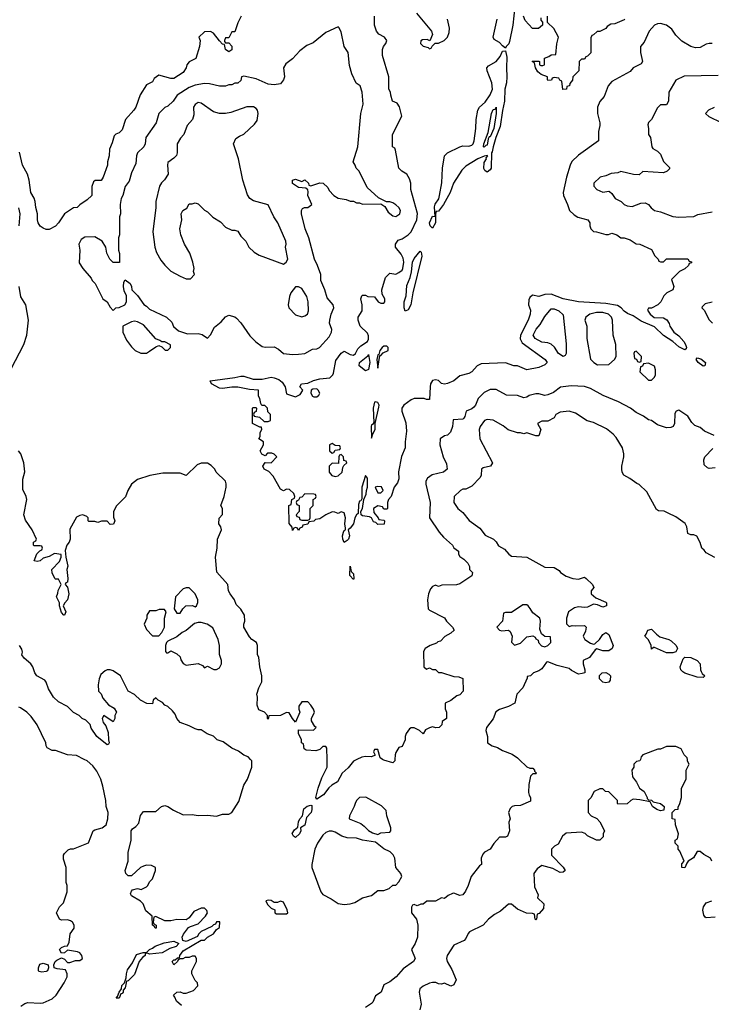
# Model space of a CAD drawing. Header units: inches. Extents: x 2380053 to 2584298, y 380219 to 546618.
# Tile 277 of 656: x 2451636 to 2456184, y 528389 to 534866. Entities that reach past the tile are written whole.
import ezdxf

# ---------------------------------------------------------------- set-up
doc = ezdxf.new("R2010")
doc.units = ezdxf.units.IN
doc.header["$MEASUREMENT"] = 0
doc.layers.add('C4552', color=7, linetype='Continuous')
doc.layers.add('C4553', color=7, linetype='Continuous')

msp = doc.modelspace()

# ---------------------------------------------------------------- linework, layer by layer
at = {"layer": 'C4552', "color": 2}
for points, elevation in [([(2451643.1, 528376.9), (2451670, 528394), (2451690, 528402), (2451770, 528396), (2451790, 528398.8), (2451850, 528426), (2451875.3, 528450), (2451928, 528530), (2451948, 528570), (2451948, 528590), (2451936.5, 528616.5), (2451882, 528622), (2451862, 528630), (2451859, 528650), (2451869, 528670), (2451880.1, 528679.9), (2451910, 528694), (2451930, 528686), (2451950, 528664.7), (2451965.4, 528665.4), (2452001.5, 528678.5), (2452030, 528677.3), (2452049, 528690), (2452044, 528710), (2452030, 528728.7), (2452015.5, 528735.5), (2451950, 528746), (2451930, 528728), (2451910, 528726), (2451898, 528750), (2451910, 528762), (2451930, 528772), (2451950, 528774), (2451962, 528798), (2451967.3, 528852.7), (2451994, 528890), (2451994, 528910), (2451982, 528930), (2451970, 528939), (2451950, 528944), (2451910, 528942), (2451898, 528950), (2451878, 528990), (2451898, 529030), (2451923.1, 529056.9), (2451948.7, 529130), (2451948.7, 529170), (2451941.2, 529190), (2451942, 529290), (2451923.1, 529343.1), (2451924, 529370), (2451930, 529382), (2451954.6, 529405.4), (2451970, 529411.3), (2451990, 529411.3), (2452088.7, 529451.3), (2452118, 529530), (2452130, 529538), (2452178, 529550), (2452204, 529570), (2452216, 529610), (2452217.2, 529650), (2452205.2, 529690), (2452202.7, 529730), (2452183.2, 529823.2), (2452169.4, 529869.4), (2452143.2, 529923.2), (2452117.5, 529957.5), (2452079, 529990), (2452059.4, 530000)], 62), ([(2452700.4, 528380.4), (2452666, 528410), (2452656.4, 528436.4), (2452646, 528450), (2452668, 528470), (2452690, 528471.3), (2452710, 528462), (2452730, 528462), (2452779, 528481), (2452808, 528510), (2452806, 528530), (2452790, 528546), (2452768, 528590), (2452768, 528610), (2452798, 528670), (2452798, 528690), (2452790, 528706), (2452770, 528706), (2452750, 528698), (2452723.6, 528696.4), (2452708, 528688), (2452692, 528688), (2452678, 528682), (2452674, 528670), (2452650, 528648.7), (2452638, 528670), (2452650, 528682), (2452658, 528682), (2452674, 528694), (2452686, 528694), (2452688, 528710), (2452710, 528742), (2452828.4, 528811.6), (2452850, 528812), (2452870, 528832), (2452910, 528852), (2452930, 528882), (2452950, 528894), (2452952.7, 528932.7), (2452930, 528932.3), (2452923.5, 528916.5), (2452910, 528912), (2452899.9, 528900.1), (2452830, 528869), (2452811, 528850), (2452804.5, 528835.5), (2452730, 528802.7), (2452708, 528810), (2452703.7, 528830), (2452711.8, 528850), (2452746, 528894), (2452758, 528902), (2452810, 528919.3), (2452857.4, 528970), (2452869.6, 528990), (2452866.8, 529006.8), (2452850, 529021.2), (2452830, 529021.2), (2452780.9, 528999.1), (2452750, 528958), (2452730, 528946), (2452668, 528948), (2452630, 528939.3), (2452590, 528939), (2452530, 528966), (2452518, 528962), (2452514, 528930), (2452518, 528918), (2452532, 528910), (2452532, 528890), (2452526, 528890), (2452522, 528902), (2452508, 528910), (2452506, 528970), (2452464.7, 529004.7), (2452448, 529050), (2452430, 529068), (2452370, 529102), (2452364, 529116), (2452370, 529134), (2452378, 529142), (2452410, 529151), (2452434.6, 529145.4), (2452470, 529162), (2452478, 529170), (2452490, 529194), (2452510, 529214), (2452528, 529270), (2452528, 529290), (2452503.1, 529303.1), (2452470, 529304), (2452450, 529299), (2452430, 529288.7), (2452370, 529234), (2452350, 529234), (2452341.5, 529241.5), (2452334, 529250), (2452329.2, 529270), (2452348, 529330), (2452348.4, 529388.4), (2452369.2, 529470), (2452368, 529530), (2452376.4, 529543.6), (2452400.2, 529559.8), (2452419, 529581), (2452429.3, 529630.7), (2452450, 529658), (2452530, 529658), (2452568, 529690), (2452590, 529696), (2452610, 529690.8), (2452646.4, 529666.4), (2452710, 529636), (2452770, 529638.8), (2452810, 529630.8), (2452870, 529634), (2452930, 529627.3), (2452970, 529641), (2453010, 529641), (2453030, 529651.3), (2453076.6, 529723.4), (2453109.2, 529830), (2453133.2, 529870), (2453161.2, 529950), (2453162, 529990), (2453153.4, 530000)], 58), ([(2453853.4, 530000), (2453830, 529989.3), (2453795.3, 529944.7), (2453757.1, 529910), (2453726.4, 529853.6), (2453687.7, 529830), (2453667.7, 529812.3), (2453633, 529767), (2453590, 529738), (2453584, 529750), (2453597.6, 529810), (2453622, 529878), (2453658, 529950), (2453656.6, 530000)], 54), ([(2454921.1, 530000), (2454970, 529951.3), (2454990, 529942), (2455010, 529942), (2455022, 529930), (2455022, 529922), (2455034, 529910), (2455030, 529906), (2455010, 529906), (2454994, 529890), (2454984.5, 529835.5), (2454982.5, 529782.5), (2454985.2, 529765.2), (2454994, 529750), (2454994, 529726), (2454930, 529698), (2454890, 529695.3), (2454874, 529690), (2454862, 529678), (2454851.3, 529650), (2454862, 529610), (2454851.6, 529588.4), (2454856, 529530), (2454844.7, 529495.3), (2454831.3, 529488.7), (2454790, 529488), (2454754, 529446), (2454730.7, 529409.3), (2454692, 529390), (2454682, 529378), (2454671.3, 529350), (2454672, 529310), (2454659.6, 529300.4), (2454604.7, 529230), (2454586, 529170), (2454567.5, 529132.5), (2454550.5, 529109.5), (2454530, 529105.2), (2454490, 529119.3), (2454482, 529118), (2454454.4, 529105.6), (2454430, 529085.2), (2454410, 529088.7), (2454370, 529068.7), (2454312.7, 529067.3), (2454290, 529048), (2454272.7, 529047.3), (2454250, 529038), (2454230, 529046), (2454218, 529042), (2454212.7, 529027.3), (2454212, 528990), (2454244.7, 528950), (2454254.8, 528910), (2454250.8, 528830), (2454236, 528790), (2454211.3, 528750), (2454236, 528690), (2454224.7, 528670), (2454156.8, 528623.2), (2454111.3, 528570), (2454070, 528538), (2454030, 528518), (2454012, 528470), (2453975.3, 528444.7), (2453957.3, 528402.7), (2453950, 528395.3), (2453910, 528368.7)], 58), ([(2454102.7, 530000), (2454102, 529990), (2454090, 529978), (2454030, 529995.3), (2454022.4, 530000)], 54), ([(2455717.6, 530000), (2455714, 529990), (2455692.7, 529987.3), (2455674, 529970), (2455674, 529950), (2455662, 529930), (2455666.4, 529886.4), (2455692, 529850), (2455711.6, 529811.6), (2455742, 529790), (2455762, 529750), (2455762, 529742), (2455770, 529734), (2455790, 529732), (2455802, 529722), (2455850.9, 529710.9), (2455874, 529690), (2455872.7, 529667.3), (2455850, 529662), (2455826, 529670), (2455798, 529690), (2455782, 529722), (2455714, 529734), (2455670, 529738), (2455654, 529730), (2455630, 529708), (2455570, 529706), (2455566, 529710), (2455566, 529730), (2455510, 529786), (2455488.4, 529788.4), (2455470, 529806), (2455450, 529806), (2455414, 529790), (2455391.6, 529748.4), (2455374, 529730), (2455374, 529650), (2455394, 529630), (2455431.1, 529611.1), (2455452, 529590), (2455482, 529530), (2455472, 529510), (2455472, 529490), (2455451.6, 529468.4), (2455430, 529468), (2455370, 529498), (2455353.6, 529513.6), (2455330, 529522), (2455230, 529515.3), (2455204.9, 529495.1), (2455176.3, 529443.7), (2455152, 529430), (2455134, 529410), (2455134, 529370), (2455210.7, 529290.7), (2455222, 529270), (2455210, 529258), (2455190, 529255.3), (2455142, 529282), (2455070, 529302), (2455039.8, 529280.2), (2455016, 529250), (2455022, 529162), (2455044.7, 529110), (2455042, 529090), (2455082, 529050), (2455079.6, 529020.4), (2455052.7, 528987.3), (2455038, 528982), (2455034, 528950), (2455030, 528946), (2455026, 528950), (2455022, 528982), (2455007.3, 528987.3), (2454968.9, 528988.9), (2454910, 529015.3), (2454870, 529048.7), (2454850, 529049), (2454797.5, 529002.5), (2454759.1, 528980.9), (2454718, 528950), (2454684.7, 528910), (2454593.4, 528866.6), (2454584, 528856), (2454570, 528822), (2454558, 528810), (2454490, 528778), (2454446, 528710), (2454442.8, 528690), (2454446.8, 528670), (2454478, 528618), (2454506, 528550), (2454490, 528518), (2454470, 528508.7), (2454430, 528528), (2454410, 528522), (2454390, 528524), (2454372.3, 528532.3), (2454350, 528532.7), (2454330, 528529.2), (2454290, 528509.2), (2454266.8, 528490), (2454262.8, 528470), (2454276, 528390), (2454266.4, 528353.6)], 62), ([(2456188, 529330), (2456178, 529350), (2456134, 529374), (2456110, 529395.3), (2456090, 529395.3), (2456067.3, 529352.7), (2456031.3, 529330), (2456022, 529318), (2456010, 529288), (2455989.2, 529289.2), (2455990, 529314), (2456006, 529330), (2455976.4, 529396.4), (2455966, 529410), (2455966, 529430), (2455946, 529450), (2455946, 529470), (2455962, 529478), (2455968, 529510), (2455948.7, 529570), (2455946, 529606), (2455926, 529610), (2455926, 529650), (2455946, 529670), (2455966, 529674), (2455966, 529686), (2455978, 529710), (2455988, 529750), (2455988, 529810), (2456018, 529870), (2456018, 529930), (2456038, 529970), (2456028.4, 529988.4), (2456027.1, 530000)], 62), ([(2456210, 528962), (2456150, 528958), (2456143.1, 528963.1), (2456135.3, 528975.3), (2456129.1, 529009.1), (2456133.2, 529030), (2456150, 529056), (2456188, 529070)], 62)]:
    msp.add_lwpolyline(points, dxfattribs=dict(at, elevation=elevation))
for points, elevation in [([(2453912.9, 529752.9), (2453870, 529748.7), (2453851.3, 529730), (2453841, 529710), (2453836, 529690), (2453804.7, 529630), (2453802, 529610), (2453878.5, 529578.5), (2453902, 529562), (2453930, 529532), (2453956.9, 529516.9), (2453990, 529506), (2454010, 529518), (2454070, 529522), (2454075.3, 529530), (2454075.3, 529550), (2454049.1, 529629.1), (2454044.7, 529664.7), (2454015.5, 529695.5)], 58), ([(2453450, 529487.3), (2453436.2, 529496.2), (2453428.2, 529511.8), (2453442.3, 529537.7), (2453465.2, 529554.8), (2453469.3, 529590), (2453478, 529610), (2453496, 529630), (2453505.3, 529674.7), (2453526.6, 529693.4), (2453550, 529698.8), (2453556.3, 529696.3), (2453557.6, 529670), (2453552, 529650), (2453522.8, 529617.2), (2453511.6, 529568.4), (2453482, 529550), (2453484, 529530), (2453475.8, 529510)], 54), ([(2453690, 529528.7), (2453670, 529528.7), (2453650, 529519), (2453630, 529502), (2453594.8, 529450), (2453576, 529410), (2453557.3, 529310), (2453557.3, 529290), (2453616, 529130), (2453630, 529111.3), (2453683.5, 529083.5), (2453730, 529052), (2453770, 529046.8), (2453810, 529051), (2453840.2, 529059.8), (2453889.3, 529090.7), (2453950, 529106), (2453990, 529138), (2454030, 529138), (2454066, 529150), (2454090, 529174), (2454110, 529174), (2454130, 529194), (2454148, 529230), (2454142, 529250), (2454109.2, 529289.2), (2454103.7, 529350), (2454091.5, 529371.5), (2454071.6, 529391.6), (2454030, 529412.7), (2453976, 529456), (2453890.7, 529469.3), (2453850, 529481.2), (2453790, 529483.7), (2453754.8, 529494.8), (2453710, 529522)], 58), ([(2453270, 529075.3), (2453254, 529070), (2453265.4, 529045.4), (2453290, 529022), (2453314, 529010), (2453314, 528990), (2453323.6, 528983.6), (2453390, 528984.7), (2453398, 528990), (2453395.3, 529010), (2453370, 529062), (2453350, 529068), (2453330, 529058), (2453310, 529058), (2453290, 529073.2)], 58), ([(2452490, 528719.3), (2452470, 528728.7), (2452460.7, 528719.3), (2452460.7, 528710), (2452442.3, 528697.7), (2452420.5, 528670), (2452390, 528585.2), (2452350, 528544), (2452338, 528542), (2452330, 528498), (2452316.9, 528483.1), (2452316.3, 528470), (2452310, 528461.2), (2452301.4, 528458.6), (2452290, 528429.3), (2452269.3, 528429.3), (2452279, 528441), (2452289.2, 528470), (2452305.2, 528490), (2452307.6, 528512.4), (2452324, 528530), (2452336.5, 528563.5), (2452337, 528590), (2452343.6, 528616.4), (2452377.1, 528662.9), (2452404, 528716), (2452448, 528730), (2452470, 528730.8), (2452489.2, 528750), (2452510, 528758.4), (2452527.3, 528772.7), (2452585.7, 528794.3), (2452650, 528804), (2452682, 528790), (2452664.7, 528770), (2452623.7, 528756.3), (2452571.9, 528728.1)], 58), ([(2451781.5, 528601.5), (2451764.5, 528604.5), (2451759, 528610), (2451759.3, 528630), (2451767.6, 528652.4), (2451790, 528660.5), (2451822, 528650), (2451826, 528630), (2451818, 528610), (2451810, 528605.2)], 62)]:
    msp.add_lwpolyline(points, close=True, dxfattribs=dict(at, elevation=elevation))
at = {"layer": 'C4553', "color": 2}
for points, elevation in [([(2454892.1, 534952.1), (2454877.7, 534830), (2454857.2, 534722.8), (2454851.8, 534708.2), (2454834.8, 534690), (2454830, 534678), (2454810, 534693.2), (2454790, 534717), (2454756, 534736), (2454748.7, 534750), (2454775.1, 534870)], 46), ([(2453092, 534890), (2453070, 534846), (2453050, 534786), (2453030, 534786), (2453014, 534750), (2453010, 534746), (2452990, 534746), (2452982, 534730), (2452982, 534722), (2452990, 534714), (2453010, 534714), (2453030, 534692), (2453030, 534668), (2453010, 534655.3), (2452989.3, 534669.3), (2452982, 534702), (2452970, 534706), (2452950, 534726), (2452910, 534778), (2452890, 534788), (2452850, 534786), (2452814, 534750), (2452822, 534730), (2452818, 534690), (2452794.8, 534610), (2452750, 534589), (2452734.8, 534570), (2452730.6, 534550), (2452710, 534519.3), (2452650, 534479.3), (2452630, 534479.3), (2452550, 534502), (2452521, 534479), (2452510, 534458), (2452470, 534438), (2452428.1, 534371.9), (2452398.8, 534290), (2452386.8, 534270), (2452330.6, 534209.4), (2452310, 534142), (2452290, 534122), (2452266.8, 534113.2), (2452256.9, 534103.1), (2452244.7, 534055.3), (2452225.4, 534014.6), (2452224.7, 533970), (2452212, 533930), (2452212, 533910), (2452184.7, 533830), (2452171, 533809), (2452131.6, 533808.4), (2452121, 533799), (2452110.9, 533769.1), (2452110.9, 533709.1), (2452079.8, 533680.2), (2452031.3, 533648.7), (2452014, 533630), (2451990, 533628), (2451930, 533589), (2451891, 533530), (2451870, 533508), (2451830, 533486), (2451810, 533486), (2451790, 533495.3), (2451770, 533508.7), (2451757.2, 533530), (2451752.7, 533550), (2451752.7, 533590), (2451740.9, 533630), (2451738, 533670), (2451731.6, 533691.6), (2451709.5, 533730), (2451698, 533810), (2451686.6, 533850), (2451654.5, 533910), (2451634.8, 533994.8)], 50), ([(2456190, 534708.7), (2456170, 534708.7), (2456150, 534704), (2456110, 534684), (2456080.2, 534680.2), (2456050, 534688.7), (2455990, 534724), (2455950, 534764), (2455923.7, 534803.7), (2455890, 534829), (2455850, 534841.2), (2455830, 534839.3), (2455811.3, 534830), (2455776, 534790), (2455741.4, 534718.6), (2455718, 534690), (2455718, 534650), (2455731, 534590), (2455723.6, 534576.4), (2455670.7, 534549.3), (2455650, 534525.2), (2455530, 534459), (2455506.8, 534430), (2455478.5, 534361.5), (2455450, 534328), (2455436, 534290), (2455436, 534250), (2455451.6, 534188.4), (2455452, 534170), (2455442, 534130), (2455442, 534070), (2455310, 533974), (2455267.5, 533932.5), (2455254.8, 533910), (2455230.6, 533829.4), (2455210.8, 533730), (2455211, 533710), (2455238.8, 533650), (2455250.7, 533610.7), (2455281.4, 533581.4), (2455307.1, 533567.1), (2455371.3, 533550), (2455384.7, 533530), (2455384.7, 533510), (2455391.1, 533491.1), (2455410, 533472), (2455430, 533471.3), (2455490, 533452), (2455507.3, 533452.7), (2455530, 533462), (2455562, 533450), (2455590, 533431.3), (2455610.9, 533430.9), (2455650, 533418), (2455690, 533391.3), (2455714, 533390), (2455790, 533354), (2455811.6, 533311.6), (2455834, 533290), (2455838, 533278), (2455850, 533274), (2455870, 533274), (2455890, 533292), (2455950, 533294), (2456030, 533292), (2456038, 533278), (2456052.7, 533272.7), (2456052.7, 533267.3), (2456038, 533262), (2456034, 533250), (2456010, 533228), (2455974, 533210), (2455922, 533158), (2455938, 533110), (2455931, 533090), (2455890.9, 533069.1), (2455871, 533049), (2455852, 533010), (2455832, 532990), (2455790, 532968.7), (2455772, 532968), (2455764.7, 532955.3), (2455781, 532930), (2455807.9, 532907.9), (2455870, 532904.7), (2455891.1, 532891.1), (2455906.8, 532866.8), (2455911.3, 532850), (2455938, 532810), (2455970, 532786), (2456002.8, 532750), (2456014.8, 532730), (2456021, 532710), (2456018.8, 532701.2), (2456010, 532695.3), (2455970, 532714), (2455930, 532748.7), (2455869.4, 532789.4), (2455810, 532845.2), (2455722.5, 532882.5), (2455670, 532919), (2455633.2, 532933.2), (2455610, 532949.2), (2455591.6, 532971.6), (2455566.2, 532986.2), (2455490, 532999.5), (2455310, 533009.2), (2455210, 533029.6), (2455130, 533061.1), (2455090, 533058.7), (2455050, 533045.2), (2455007.1, 533052.9), (2454990, 533038), (2454983.6, 533023.6), (2454982, 532990), (2454994.8, 532954.8), (2454992.4, 532930), (2454978.7, 532890), (2454928.2, 532791.8), (2454926.1, 532766.1), (2454941.1, 532741.1), (2455090.7, 532630), (2455104.7, 532610), (2455090, 532595.3), (2455050, 532579), (2454970, 532562), (2454910, 532588.7), (2454886, 532590), (2454830, 532609), (2454670, 532601.2), (2454644.7, 532590), (2454610, 532548.7), (2454590, 532539), (2454530, 532524), (2454490.6, 532489.4), (2454450, 532474), (2454428.9, 532468.9), (2454410, 532474), (2454390, 532492.7), (2454370, 532498), (2454350, 532492.7), (2454338, 532470), (2454334, 532450), (2454330, 532368), (2454310, 532368), (2454294.6, 532374.6), (2454230, 532373.2), (2454210, 532366), (2454162, 532330), (2454147.7, 532310), (2454148, 532290), (2454175.2, 532215.2), (2454179.9, 532160.1), (2454171, 532090), (2454171.1, 532048.9), (2454146.4, 531993.6), (2454127.1, 531892.9), (2454130, 531846), (2454119.8, 531820.2), (2454098, 531790), (2454078, 531730), (2454062, 531710), (2454054, 531690), (2454054, 531650), (2454050, 531646), (2454030, 531646), (2454022, 531662), (2453990, 531668), (2453962, 531650), (2453963.6, 531623.6), (2453994, 531590), (2453998, 531578), (2454030, 531574), (2454034, 531570), (2454032.7, 531547.3), (2453990, 531546), (2453978, 531558), (2453963.1, 531563.1), (2453948.4, 531588.4), (2453936.4, 531596.4), (2453890, 531602), (2453882, 531610), (2453879, 531630), (2453889, 531650), (2453898, 531710), (2453914.6, 531745.4), (2453915.3, 531770), (2453924, 531790), (2453922, 531850), (2453910, 531868), (2453884.9, 531790), (2453886, 531714), (2453878.8, 531701.2), (2453870, 531699), (2453862.8, 531677.2), (2453862, 531618), (2453850, 531609), (2453839.1, 531590), (2453830.3, 531549.7), (2453810, 531521.2), (2453796, 531510), (2453804, 531470), (2453798.8, 531450), (2453790, 531441.2), (2453770, 531428), (2453760.7, 531450), (2453758.7, 531470), (2453764.9, 531495.1), (2453770, 531506), (2453778, 531510), (2453779.3, 531520.7), (2453774, 531550), (2453778, 531590), (2453770, 531622), (2453750, 531628), (2453730, 531618), (2453707.3, 531627.3), (2453690, 531628), (2453650, 531608.7), (2453610, 531582), (2453582, 531578), (2453570, 531568), (2453538, 531562), (2453531.6, 531548.4), (2453498, 531542), (2453492.7, 531527.3), (2453478, 531522), (2453470, 531506), (2453462, 531522), (2453450, 531526), (2453438, 531522), (2453430, 531506), (2453427.3, 531527.3), (2453407.3, 531552.7), (2453406, 531670), (2453422, 531678), (2453426, 531710), (2453442, 531718), (2453446, 531730), (2453438, 531750), (2453410, 531775.3), (2453390, 531778), (2453370, 531766), (2453350, 531778), (2453302.7, 531862.7), (2453274, 531894), (2453244, 531910), (2453235.3, 531930), (2453250, 531954), (2453290, 531952), (2453326, 531990), (2453308.4, 532008.4), (2453294.6, 532014.6), (2453266, 532014), (2453250, 531998), (2453229.1, 532009.1), (2453218, 532030), (2453238, 532070), (2453238, 532090), (2453208, 532110), (2453216.4, 532123.6), (2453218, 532150), (2453228, 532170), (2453226, 532186), (2453214, 532186), (2453166, 532210), (2453166, 532310), (2453170, 532314), (2453190, 532314), (2453194, 532310), (2453191.6, 532288.4), (2453178, 532282), (2453174, 532270), (2453178, 532258), (2453211.6, 532251.6), (2453243.6, 532223.6), (2453270, 532222), (2453286, 532230), (2453286, 532270), (2453267.3, 532287.3), (2453266, 532310), (2453247.3, 532327.3), (2453228, 532328), (2453220.4, 532340.4), (2453214.6, 532374.6), (2453206, 532390), (2453206, 532430), (2453146.4, 532433.6), (2453070, 532449.3), (2453030, 532449.2), (2452970, 532439), (2452950, 532441.2), (2452898, 532470), (2452888, 532490), (2453050, 532511.3), (2453090, 532521), (2453110, 532521), (2453170, 532500.5), (2453230, 532501.6), (2453290, 532514), (2453310, 532510.7), (2453339.2, 532499.2), (2453362.4, 532482.4), (2453380.7, 532450), (2453390, 532404.7), (2453450, 532384.7), (2453480.4, 532399.6), (2453496.4, 532423.6), (2453498, 532430), (2453478, 532450), (2453488, 532470), (2453530, 532476), (2453567.8, 532492.2), (2453610, 532503), (2453675.3, 532510), (2453694, 532530), (2453698.6, 532541.4), (2453714.8, 532625.2), (2453750, 532672), (2453770, 532684.7), (2453810, 532664), (2453830, 532658.8), (2453844, 532670), (2453858.6, 532701.4), (2453879.1, 532720.9), (2453923.7, 532750), (2453930, 532764.7), (2453930, 532786), (2453923.2, 532803.2), (2453875.3, 532850), (2453861.2, 532890), (2453862, 532910), (2453888.4, 532951.6), (2453888.7, 532990), (2453878, 533030), (2453886, 533050), (2453890, 533054), (2453910, 533054), (2453925.4, 533045.4), (2453970, 533042), (2453994, 533010), (2454010, 533002), (2454030, 533002), (2454038, 533010), (2454038, 533030), (2454020.4, 533060.4), (2454018, 533090), (2454042, 533170), (2454070, 533198), (2454110, 533192), (2454130, 533202), (2454150, 533218), (2454156, 533230), (2454162, 533270), (2454157.6, 533297.6), (2454144.1, 533324.1), (2454106, 533370), (2454106, 533390), (2454124, 533416), (2454150, 533424.7), (2454190, 533451), (2454210, 533471), (2454247, 533550), (2454251.6, 533591.6), (2454209, 533750), (2454209, 533790), (2454200.2, 533820.2), (2454182, 533850), (2454149.4, 533869.4), (2454129, 533890), (2454107.3, 534007.3), (2454102, 534022), (2454088, 534030), (2454088, 534110), (2454148, 534232), (2454133.2, 534293.2), (2454117.2, 534317.2), (2454088, 534330), (2454075.3, 534370), (2454074, 534390), (2454064, 534410), (2454064, 534490), (2454022, 534630), (2454022, 534670), (2454028.7, 534690), (2454044, 534710), (2454049, 534730), (2454034, 534750), (2453998, 534770), (2453982, 534790), (2453969.1, 534829.1), (2453969, 534890)], 50), ([(2454244.7, 534910), (2454344.7, 534790), (2454351.1, 534768.9), (2454332.7, 534727.3), (2454315.3, 534735.3), (2454285.4, 534734.6), (2454272.7, 534727.3), (2454272, 534710), (2454290, 534692), (2454322, 534682), (2454330, 534674), (2454342, 534678), (2454347.3, 534692.7), (2454368, 534712), (2454390, 534711.3), (2454428, 534730), (2454448.9, 534751.1), (2454459.3, 534780.7), (2454461.2, 534810), (2454449, 534870)], 50), ([(2455062, 534878), (2455063.6, 534863.6), (2455074, 534850), (2455074, 534830), (2455047.3, 534807.3), (2455008.9, 534808.9), (2454960.2, 534860.2), (2454948.7, 534890)], 46), ([(2455614, 534870), (2455610, 534866), (2455550, 534838), (2455523.6, 534836.4), (2455499.6, 534820.4), (2455490, 534808), (2455450, 534788), (2455432.7, 534787.3), (2455410, 534766), (2455398, 534762), (2455392.7, 534747.3), (2455391.6, 534648.4), (2455370, 534626), (2455358, 534622), (2455350, 534606), (2455330, 534606), (2455314, 534590), (2455312, 534530), (2455274, 534490), (2455271.6, 534468.4), (2455252.7, 534447.3), (2455252, 534430), (2455234, 534426), (2455231.1, 534408.9), (2455207.3, 534407.3), (2455202, 534462), (2455187.3, 534467.3), (2455182, 534482), (2455150, 534486), (2455138, 534482), (2455132.7, 534467.3), (2455110, 534466), (2455106, 534470), (2455106, 534490), (2455064.7, 534504.7), (2455043.1, 534523.1), (2455028, 534550), (2455022, 534582), (2455006, 534590), (2455010, 534594), (2455050, 534594), (2455054, 534590), (2455054, 534570), (2455063.6, 534563.6), (2455076.4, 534563.6), (2455086, 534570), (2455087.3, 534612.7), (2455116.4, 534623.6), (2455130, 534634), (2455162, 534638), (2455168, 534708), (2455178, 534750), (2455148.4, 534808.4), (2455107.3, 534847.3), (2455106, 534890)], 46), ([(2456230, 534498), (2456005.4, 534494.6), (2455950, 534468), (2455904.7, 534390), (2455902, 534330), (2455890, 534306), (2455850, 534306), (2455830, 534286), (2455791.3, 534210), (2455772, 534190), (2455766.4, 534173.6), (2455771.3, 534150), (2455771.3, 534110), (2455784.7, 534090), (2455792, 534030), (2455799.6, 534019.6), (2455830, 534002), (2455850, 533982), (2455870, 533934), (2455910, 533894), (2455910, 533886), (2455894, 533870), (2455870, 533858), (2455732.7, 533867.3), (2455710, 533846), (2455672.7, 533847.3), (2455590, 533868), (2455570, 533858), (2455525.4, 533854.6), (2455490, 533838), (2455454, 533830), (2455412, 533790), (2455412, 533770), (2455432, 533750), (2455470, 533731.3), (2455510, 533738), (2455515.3, 533735.3), (2455530, 533722), (2455552, 533690), (2455590.9, 533670.9), (2455612, 533650), (2455630, 533641), (2455663.1, 533636.9), (2455721.2, 533658.8), (2455750, 533661), (2455770, 533651.3), (2455787.7, 533627.7), (2455810, 533611.3), (2455850, 533602.8), (2455930, 533571.3), (2455970, 533566), (2456068.4, 533571.6), (2456096.5, 533583.5), (2456190, 533602)], 54), ([(2456250, 534188), (2456170, 534226), (2456146, 534250), (2456167.3, 534272.7), (2456206, 534290)], 54), ([(2451632, 533510), (2451638, 533590), (2451630, 533628)], 54), ([(2451579, 532570), (2451662, 532730), (2451682, 532790), (2451694, 532890), (2451675.3, 532990), (2451642.7, 533042.7), (2451632.3, 533110)], 54), ([(2456190, 533008.7), (2456143.6, 532996.4), (2456123.6, 532976.4), (2456122, 532970), (2456136, 532956), (2456170, 532892), (2456191.3, 532870)], 54), ([(2456202, 532130), (2456140.1, 532160.1), (2456110, 532184), (2456076.4, 532196.4), (2456056.4, 532216.4), (2456030, 532258), (2455970, 532298), (2455954, 532290), (2455943.6, 532276.4), (2455942, 532210), (2455934, 532190), (2455916.9, 532183.1), (2455890, 532182), (2455830, 532202), (2455790, 532228.7), (2455770, 532234), (2455737.5, 532257.5), (2455690, 532282.7), (2455651.7, 532311.7), (2455573.4, 532353.4), (2455473.8, 532393.8), (2455390, 532439.3), (2455350, 532452.3), (2455262.8, 532457.2), (2455191.6, 532448.4), (2455146, 532414), (2455110, 532399), (2455090, 532394), (2455050, 532405.2), (2455030, 532406), (2454985.5, 532394.5), (2454970, 532384), (2454950, 532379), (2454910, 532393.2), (2454836.5, 532396.5), (2454770, 532432.7), (2454730, 532434), (2454690, 532414), (2454650, 532374), (2454632.4, 532330), (2454622, 532318), (2454610, 532307.3), (2454571, 532290), (2454563.5, 532256.5), (2454555.9, 532244.1), (2454550, 532239), (2454486.4, 532233.6), (2454482.8, 532190), (2454467.9, 532152.1), (2454450, 532134), (2454430, 532129), (2454401, 532110), (2454398.8, 532070), (2454421, 531990), (2454443.5, 531943.5), (2454446, 531910), (2454422, 531890), (2454348, 531872), (2454318, 531850), (2454306, 531830), (2454306, 531810), (2454334, 531690), (2454331.3, 531590), (2454394.4, 531494.4), (2454422, 531462), (2454482, 531410), (2454491.6, 531391.6), (2454522, 531370), (2454522, 531350), (2454530, 531334), (2454556.9, 531316.9), (2454582, 531290), (2454594, 531270), (2454594, 531250), (2454614, 531230), (2454610, 531208), (2454530, 531155.3), (2454508.4, 531148.4), (2454412.7, 531147.3), (2454390, 531138), (2454370, 531146), (2454350, 531138), (2454336.9, 531123.1), (2454324.7, 531090), (2454318, 531050), (2454322, 530990), (2454330, 530982), (2454430, 530932), (2454442, 530910), (2454482, 530870), (2454492, 530850), (2454472, 530830), (2454431.6, 530808.4), (2454402, 530778), (2454386.4, 530773.6), (2454376, 530764), (2454334, 530750), (2454302, 530730), (2454292, 530710), (2454294, 530610), (2454310, 530594), (2454330, 530602), (2454350, 530592), (2454370, 530591.3), (2454390, 530572), (2454410, 530572), (2454490, 530544.7), (2454523.6, 530543.6), (2454550, 530532), (2454551.6, 530448.4), (2454530, 530426), (2454510, 530418), (2454470, 530388), (2454434, 530370), (2454432.7, 530332.7), (2454442, 530310), (2454442, 530270), (2454414, 530250), (2454411.6, 530228.4), (2454394, 530210), (2454371.6, 530208.4), (2454350, 530215.3), (2454330, 530208.7), (2454305.4, 530194.6), (2454290, 530168), (2454266, 530190), (2454230, 530208), (2454210, 530208), (2454199.6, 530200.4), (2454178, 530170), (2454171.3, 530150), (2454171.1, 530128.9), (2454150, 530086), (2454130, 530078), (2454110, 530046), (2454104.7, 530030), (2454102.7, 530000)], 54), ([(2456208, 531328), (2456150, 531358), (2456137.2, 531377.2), (2456122, 531390), (2456110, 531426), (2456088.4, 531468.4), (2456070, 531478), (2456050, 531478), (2456030, 531486), (2456024, 531530), (2456012.1, 531552.1), (2455950, 531595.3), (2455900.2, 531620.2), (2455873.2, 531633.2), (2455836.4, 531636.4), (2455823.1, 531643.1), (2455760.4, 531760.4), (2455710, 531808), (2455694.6, 531814.6), (2455648.9, 531848.9), (2455608, 531870), (2455598, 531890), (2455595.3, 531910), (2455595.3, 531930), (2455609.1, 531990.9), (2455609.2, 532010), (2455599.3, 532050), (2455557.6, 532117.6), (2455538.7, 532138.7), (2455494.2, 532174.2), (2455410, 532216), (2455367.2, 532227.2), (2455290, 532277.2), (2455250, 532292), (2455190, 532284), (2455162, 532270), (2455150, 532248), (2455110, 532226), (2455070, 532226), (2455042, 532210), (2455062, 532170), (2455050, 532128), (2455030, 532128.7), (2454970, 532148), (2454950, 532142), (2454930, 532148.7), (2454910, 532148.7), (2454849.1, 532169.1), (2454814.8, 532194.8), (2454750, 532232.3), (2454710, 532236), (2454692, 532230), (2454664.7, 532190), (2454658, 532170), (2454661, 532110), (2454744.7, 531950), (2454730.9, 531929.1), (2454682.8, 531917.2), (2454672, 531910), (2454671, 531870), (2454664.5, 531855.5), (2454610, 531798), (2454570, 531778), (2454550, 531778), (2454534, 531770), (2454492, 531730), (2454491.3, 531690), (2454518, 531650), (2454550, 531624.7), (2454590.9, 531570.9), (2454661.4, 531521.4), (2454695.9, 531475.9), (2454751.3, 531450), (2454770, 531431.3), (2454785.2, 531405.2), (2454823.5, 531383.5), (2454852, 531350), (2454870, 531338), (2454970, 531331), (2455090, 531264.7), (2455150, 531262), (2455183.6, 531243.6), (2455192, 531230), (2455230, 531204.7), (2455274, 531190), (2455310, 531186), (2455350, 531198), (2455362, 531190), (2455402, 531150), (2455412, 531130), (2455394, 531110), (2455394, 531090), (2455423.6, 531063.6), (2455490, 531034), (2455494, 531030), (2455494, 531010), (2455470, 531002), (2455436.4, 531016.4), (2455410, 531022), (2455370, 531002), (2455350, 530999), (2455310, 531004), (2455283.5, 530996.5), (2455244.7, 530970), (2455232, 530930), (2455232.7, 530892.7), (2455250, 530874), (2455270, 530882), (2455290, 530878), (2455350, 530882), (2455362, 530870), (2455356.9, 530843.1), (2455342, 530810), (2455352, 530790), (2455390, 530764.7), (2455410, 530758), (2455419, 530761), (2455448.7, 530790), (2455470, 530822), (2455490, 530834), (2455510, 530822), (2455538, 530750), (2455536.9, 530743.1), (2455531.1, 530728.9), (2455510, 530715.3), (2455470, 530715.3), (2455432, 530728), (2455419.6, 530720.4), (2455382, 530670), (2455342, 530650), (2455341, 530630), (2455352, 530590), (2455352, 530570), (2455335.3, 530564.7), (2455310, 530562), (2455264.7, 530584.7), (2455250, 530598), (2455170, 530618), (2455110, 530642), (2455101, 530639), (2455070, 530595.3), (2455050, 530582), (2455014, 530570), (2454994, 530550), (2454974, 530546), (2454974, 530534), (2454944.7, 530470), (2454906, 530430), (2454892, 530370), (2454850, 530349), (2454790, 530329), (2454767.5, 530312.5), (2454750, 530268), (2454706, 530210), (2454701, 530190), (2454711.3, 530150), (2454712, 530110), (2454742, 530090), (2454778, 530078), (2454810, 530058), (2454875.3, 530035.3), (2454910.5, 530010.5), (2454921.1, 530000)], 58), ([(2453656.6, 530000), (2453654.6, 530074.6), (2453650, 530086), (2453630, 530086), (2453610, 530066), (2453583.6, 530056.4), (2453520.4, 530060.4), (2453506, 530070), (2453502, 530102), (2453488.4, 530108.4), (2453488, 530130), (2453468.4, 530171.6), (2453470, 530194), (2453567.3, 530192.7), (2453586, 530210), (2453576.4, 530216.4), (2453554.6, 530254.6), (2453554, 530270), (2453574, 530310), (2453568.7, 530330), (2453550, 530358), (2453530, 530378), (2453490, 530378), (2453471.3, 530350), (2453471.3, 530330), (2453478, 530310), (2453450, 530246), (2453429.1, 530269.1), (2453407.3, 530307.3), (2453390, 530308), (2453350, 530288.7), (2453274, 530286), (2453270, 530266), (2453266, 530270), (2453266, 530290), (2453246, 530310), (2453207.3, 530327.3), (2453196.4, 530356.4), (2453199, 530410), (2453195.3, 530430), (2453208.7, 530470), (2453228.7, 530510), (2453229, 530550), (2453215.3, 530610), (2453208.7, 530670), (2453199, 530690), (2453199, 530750), (2453194, 530770), (2453162, 530790), (2453146.3, 530806.3), (2453109.2, 530869.2), (2453109.3, 530890), (2453117.2, 530910), (2453113.2, 530950), (2453089.4, 530989.4), (2453060.2, 531020.2), (2453048.7, 531050), (2453019, 531090), (2453009, 531110), (2453004, 531150), (2452932.9, 531232.9), (2452924, 531330), (2452934, 531390), (2452937.2, 531450), (2452962, 531510), (2452958, 531530), (2452946, 531550), (2452947.3, 531587.3), (2452968.4, 531611.6), (2452968.7, 531650), (2452959, 531670), (2452981.2, 531730), (2452994, 531790), (2452993.6, 531813.6), (2452988, 531830), (2452928, 531890), (2452918, 531910), (2452894.6, 531934.6), (2452870, 531948), (2452830, 531948), (2452802, 531938), (2452730, 531868), (2452690, 531882), (2452650, 531884), (2452576.9, 531883.1), (2452491.6, 531868.4), (2452410, 531842), (2452371.3, 531810), (2452346, 531770), (2452332, 531728), (2452271.6, 531668.4), (2452252, 531630), (2452252.7, 531592.7), (2452262, 531570), (2452252.7, 531547.3), (2452230, 531546), (2452210, 531568), (2452172.7, 531567.3), (2452150, 531558), (2452130, 531566), (2452090, 531566), (2452086, 531570), (2452086, 531590), (2452078, 531598), (2452050, 531608.7), (2452030, 531605.2), (2452010, 531594), (2451964.5, 531515.5), (2451967.7, 531450), (2451962, 531430), (2451945.5, 531410), (2451935.3, 531375.3), (2451938, 531330), (2451951.3, 531271.3), (2451946, 531250), (2451951.3, 531190), (2451950, 531166), (2451938, 531162), (2451934, 531150), (2451950, 531134), (2451958.8, 531090), (2451950.7, 531049.3), (2451932, 531030), (2451922, 531010), (2451938, 530970), (2451931.1, 530948.9), (2451926, 530950), (2451910, 530966), (2451898, 531010), (2451898, 531030), (2451878, 531070), (2451887.3, 531092.7), (2451888.4, 531111.6), (2451908, 531150), (2451890, 531186), (2451870, 531186), (2451866, 531190), (2451848.4, 531228.4), (2451846, 531250), (2451898, 531302), (2451908.7, 531330), (2451907.3, 531347.3), (2451864.5, 531355.5), (2451830, 531334), (2451790, 531324), (2451770, 531306.6), (2451750, 531301.2), (2451730, 531306), (2451748.4, 531351.6), (2451767.3, 531372.7), (2451782, 531378), (2451786, 531390), (2451782, 531402), (2451770, 531406), (2451730, 531406), (2451726, 531410), (2451726, 531430), (2451742, 531438), (2451746, 531450), (2451718, 531510), (2451674.6, 531574.6), (2451662, 531610), (2451682, 531710), (2451678, 531730), (2451656.4, 531776.4), (2451656.4, 531843.6), (2451668.4, 531891.6), (2451662, 531950), (2451642, 532010), (2451628.7, 532030)], 54), ([(2456210, 531918), (2456170, 531912.7), (2456158.9, 531918.9), (2456137.2, 531937.2), (2456134, 531970), (2456142, 531990), (2456194, 532046)], 54), ([(2453153.4, 530000), (2453138, 530018), (2453109.1, 530029.1), (2453073.6, 530053.6), (2453030, 530074), (2452974.8, 530114.8), (2452935.3, 530130), (2452910, 530154), (2452869.3, 530169.3), (2452830, 530195.3), (2452810, 530195.3), (2452790, 530202), (2452750, 530222), (2452690, 530242), (2452669.2, 530270), (2452658.6, 530298.6), (2452640.2, 530320.2), (2452610, 530348.7), (2452590, 530358), (2452574.6, 530374.6), (2452546, 530390), (2452530, 530406), (2452514, 530390), (2452510, 530366), (2452472, 530368), (2452429.1, 530389.1), (2452390, 530428), (2452348.9, 530448.9), (2452298, 530550), (2452250, 530582), (2452230, 530588.7), (2452210, 530588.7), (2452196.9, 530583.1), (2452170, 530558), (2452158, 530530), (2452151.3, 530490), (2452154, 530450), (2452171.6, 530431.6), (2452182, 530402), (2452219.6, 530359.6), (2452256.9, 530336.9), (2452271.3, 530310), (2452262, 530290), (2452262, 530270), (2452250, 530248), (2452190, 530288), (2452178, 530270), (2452183.5, 530243.5), (2452201, 530221), (2452218, 530178), (2452218.8, 530130), (2452224.7, 530110), (2452219.8, 530100.2), (2452210, 530095.3), (2452142, 530150), (2452104.7, 530204.7), (2452098, 530230), (2452070, 530258), (2452046, 530270), (2452026, 530290), (2451990, 530308), (2451948.9, 530348.9), (2451890, 530378), (2451858, 530410), (2451824.7, 530464.7), (2451808.9, 530508.9), (2451800.4, 530520.4), (2451748.9, 530548.9), (2451735.3, 530570), (2451722, 530610), (2451708.7, 530630), (2451665.6, 530665.6), (2451649.1, 530689.1), (2451654, 530706), (2451650, 530726), (2451635.3, 530750)], 58), ([(2452059.4, 530000), (2452010, 530025.2), (2451949.5, 530029.5), (2451870, 530059), (2451850, 530058), (2451816.4, 530076.4), (2451808.9, 530088.9), (2451808, 530110), (2451750, 530228), (2451710, 530282), (2451682, 530310), (2451640.2, 530340.2), (2451630, 530344)], 62), ([(2454022.4, 530000), (2454006, 530010), (2453990, 530066), (2453970, 530066), (2453962, 530050), (2453972.7, 530027.3), (2453950, 530018), (2453910, 530019), (2453885.4, 530014.6), (2453853.4, 530000)], 54), ([(2456027.1, 530000), (2456026, 530010), (2456006, 530030), (2455986, 530070), (2455950, 530086), (2455890, 530086), (2455850, 530068), (2455832.7, 530067.3), (2455734, 530030), (2455723.6, 530016.4), (2455717.6, 530000)], 62)]:
    msp.add_lwpolyline(points, dxfattribs=dict(at, elevation=elevation))
for points, elevation in [([(2453730, 534818), (2453650, 534782), (2453565.4, 534714.6), (2453524.5, 534695.5), (2453478.8, 534661.2), (2453430, 534608), (2453385.4, 534574.6), (2453371.6, 534548.4), (2453376, 534490), (2453371, 534470), (2453350, 534444), (2453310, 534437.2), (2453270, 534442.7), (2453190, 534478), (2453110, 534494), (2453094, 534490), (2453090, 534466), (2453070, 534448), (2453050, 534448), (2453030, 534438), (2453010, 534438), (2452990, 534428.7), (2452950, 534428.7), (2452884.7, 534444.7), (2452850, 534445.2), (2452790, 534436), (2452750, 534419.3), (2452670.8, 534370), (2452644.7, 534330), (2452610, 534298), (2452590, 534288), (2452550, 534248), (2452532.3, 534187.7), (2452466, 534090), (2452461, 534050), (2452451, 534030), (2452410.5, 533989.5), (2452404, 533970), (2452399.3, 533920.7), (2452370, 533858), (2452355.2, 533804.8), (2452330, 533768), (2452314.8, 533710), (2452302.8, 533690), (2452296, 533650), (2452298, 533590), (2452291.6, 533568.4), (2452291, 533450), (2452284.7, 533430), (2452284.7, 533350), (2452291.1, 533328.9), (2452291.6, 533268.4), (2452250, 533268), (2452228, 533290), (2452208.7, 533330), (2452202, 533370), (2452178, 533410), (2452130, 533438), (2452063.6, 533436.4), (2452039.6, 533420.4), (2452024.7, 533390), (2452031.3, 533350), (2452027.1, 533267.1), (2452051.3, 533230), (2452105.4, 533165.4), (2452112, 533150), (2452130.9, 533130.9), (2452182, 533030), (2452211.1, 533011.1), (2452230, 532974), (2452250, 532954), (2452268.4, 532971.6), (2452290, 532972), (2452326, 532990), (2452338, 533010), (2452338, 533050), (2452323.1, 533083.1), (2452318, 533110), (2452320.4, 533139.6), (2452330, 533154), (2452362, 533130), (2452371.3, 533110), (2452372, 533090), (2452410, 533052), (2452451.6, 532991.6), (2452470, 532982), (2452490, 532962), (2452602, 532910), (2452635.3, 532875.3), (2452647.1, 532847.1), (2452679.8, 532819.8), (2452739.6, 532799.6), (2452810, 532801), (2452834.8, 532794.8), (2452870, 532772), (2452890, 532792), (2452916.4, 532843.6), (2452960.4, 532879.6), (2452990, 532912), (2453010, 532922), (2453050, 532911), (2453062, 532902), (2453090, 532872), (2453150, 532786), (2453187.9, 532747.9), (2453230, 532716), (2453250, 532711), (2453310, 532714), (2453338, 532698), (2453370, 532671.3), (2453430, 532662.8), (2453470, 532666.8), (2453510, 532671.3), (2453562, 532698), (2453590, 532701), (2453608, 532710), (2453670, 532780.7), (2453686.6, 532810), (2453689.2, 532829.2), (2453674, 532870), (2453676, 532890), (2453683.7, 532930), (2453702, 532970), (2453698, 532990), (2453657.2, 533037.2), (2453642.7, 533090), (2453615.3, 533150), (2453615.3, 533190), (2453594, 533250), (2453574, 533290), (2453537.2, 533430), (2453513.2, 533490), (2453489, 533590), (2453488.9, 533611.1), (2453496.4, 533623.6), (2453509, 533631), (2453530, 533631), (2453556, 533650), (2453529.5, 533709.5), (2453533.6, 533733.6), (2453530, 533746), (2453518, 533758), (2453470, 533762), (2453429.3, 533789.3), (2453430, 533811.3), (2453450, 533818), (2453490, 533802), (2453511.6, 533811.6), (2453534, 533790), (2453538, 533778), (2453550, 533774), (2453610, 533792), (2453631.6, 533791.6), (2453662, 533762), (2453670, 533742), (2453702, 533710), (2453730, 533692), (2453783.6, 533683.6), (2453810, 533672), (2453830, 533672), (2453850, 533662), (2453870, 533662), (2453890, 533652), (2454010, 533654), (2454036.9, 533636.9), (2454059.8, 533599.8), (2454090, 533576), (2454110, 533571.3), (2454130, 533584.7), (2454135.3, 533590), (2454139, 533610), (2454128.7, 533630), (2454110, 533648.7), (2454090, 533662), (2454070, 533668), (2454048, 533668), (2453994.6, 533694.6), (2453921.2, 533761.2), (2453868, 533870), (2453848, 533890), (2453842, 533910), (2453829, 533930), (2453859, 534030), (2453879, 534250), (2453894, 534310), (2453888.7, 534390), (2453874, 534430), (2453849.2, 534449.2), (2453819, 534510), (2453805.6, 534565.6), (2453795.3, 534650), (2453768.7, 534690), (2453750, 534786), (2453735.3, 534815.3)], 54), ([(2454710, 533862), (2454694, 533874), (2454687.2, 533887.2), (2454690, 533926), (2454704.5, 533950), (2454703.2, 533956.8), (2454715.3, 533970), (2454710, 533972.7), (2454690, 533969.3), (2454648.9, 533951.1), (2454570, 533901.8), (2454543.1, 533876.9), (2454488.9, 533790), (2454467.4, 533730), (2454421.7, 533650), (2454390, 533607), (2454375.3, 533604.7), (2454370.4, 533589.6), (2454370.2, 533529.8), (2454350, 533495.1), (2454335.1, 533510), (2454331.6, 533530), (2454350, 533574), (2454368, 533572), (2454364.4, 533635.6), (2454367.9, 533652.1), (2454391.3, 533688.7), (2454396.2, 533710), (2454411.9, 533791.9), (2454417, 533890), (2454429.3, 533970), (2454450, 533990.8), (2454529.5, 534030.5), (2454550, 534037.1), (2454590, 534034), (2454610, 534041.6), (2454617.6, 534050), (2454624.2, 534070), (2454635.6, 534150), (2454638.4, 534210), (2454649.6, 534270.4), (2454659.3, 534290), (2454695.8, 534324.2), (2454730, 534370.8), (2454745.6, 534410), (2454740.5, 534450), (2454709, 534530), (2454708.7, 534550), (2454718, 534562), (2454770, 534590.4), (2454795.3, 534624.7), (2454810, 534658.8), (2454830, 534662), (2454839.9, 534619.9), (2454836.1, 534550), (2454839.7, 534490), (2454836.5, 534450), (2454826.9, 534410), (2454824.7, 534330), (2454810, 534268.7), (2454796.4, 534163.6), (2454767.5, 534090), (2454748.9, 534028.9), (2454743.8, 533996.2), (2454738.8, 533990), (2454737, 533890), (2454730, 533878)], 46), ([(2452810, 534321.2), (2452802.5, 534317.5), (2452790, 534308.7), (2452778.8, 534290), (2452779.8, 534240.2), (2452771, 534210), (2452736, 534170), (2452716, 534110), (2452693.4, 534086.6), (2452671, 534050), (2452670.9, 533990.9), (2452666.4, 533973.6), (2452650, 533955.3), (2452610, 533926), (2452606.8, 533910), (2452611, 533850), (2452587.1, 533812.9), (2452567.5, 533792.5), (2452556, 533770), (2452531, 533670), (2452531, 533630), (2452511.3, 533470), (2452524.7, 533370), (2452535.3, 533335.3), (2452564.5, 533284.5), (2452590, 533251.3), (2452630, 533211.3), (2452690, 533178), (2452730, 533162), (2452750, 533162), (2452758, 533162), (2452786, 533190), (2452778, 533210), (2452782, 533230), (2452775.3, 533270), (2452754, 533330), (2452719, 533390), (2452695.3, 533450), (2452688.7, 533490), (2452702, 533550), (2452698, 533590), (2452708, 533610), (2452734.6, 533625.4), (2452750, 533654), (2452770, 533654), (2452790, 533662), (2452810, 533654), (2452850, 533612), (2452870, 533602), (2452906.4, 533566.4), (2452955.3, 533535.3), (2452990, 533502), (2453030, 533482), (2453050, 533482), (2453070, 533474), (2453090, 533442), (2453122, 533410), (2453142, 533370), (2453176.9, 533336.9), (2453210, 533318), (2453370, 533258), (2453389.1, 533270.9), (2453399, 533290), (2453384, 533370), (2453388.7, 533390), (2453385.2, 533410), (2453332.7, 533530), (2453306, 533570), (2453270, 533648), (2453174, 533674), (2453149, 533689), (2453133.6, 533713.6), (2453102, 533810), (2453075.3, 533950), (2453042, 534050), (2453056.4, 534083.6), (2453080.2, 534099.8), (2453110, 534112), (2453180.2, 534179.8), (2453196.5, 534203.5), (2453204, 534250), (2453199, 534270), (2453190, 534282), (2453172.5, 534292.5), (2453130, 534292.7), (2453024.5, 534255.5), (2452990, 534249.2), (2452950, 534249.2), (2452910, 534259.3), (2452830, 534317.2)], 58), ([(2454690, 534026.6), (2454686, 534030), (2454687.6, 534050), (2454716.6, 534123.4), (2454738, 534250), (2454750, 534274.8), (2454762, 534278), (2454770, 534291.3), (2454770, 534248), (2454754.4, 534150), (2454730, 534096), (2454724, 534096), (2454717.3, 534082.7), (2454710, 534040.9), (2454701.1, 534038.9)], 42), ([(2454170, 532949.5), (2454163.1, 532970), (2454164.8, 533010), (2454176.9, 533050), (2454182.4, 533117.6), (2454203.5, 533170), (2454212.4, 533207.6), (2454218.7, 533270), (2454230, 533294.4), (2454270, 533342.8), (2454276.1, 533336.1), (2454280.2, 533310), (2454220.2, 533070), (2454208.9, 532990), (2454190, 532956.9)], 46), ([(2453470, 533108), (2453450, 533108), (2453418, 533070), (2453410, 533046), (2453402, 532990), (2453404.7, 532970), (2453450, 532924.7), (2453490, 532912), (2453510, 532918), (2453528, 532930), (2453534, 532950), (2453533.2, 533010), (2453524.7, 533044.7), (2453490, 533098)], 58), ([(2455210, 532649.6), (2455179.3, 532670), (2455152, 532712), (2455131.9, 532731.9), (2455110, 532741.2), (2455070, 532745.2), (2455025.2, 532770), (2455013.2, 532790), (2455032.7, 532830), (2455059.1, 532860.9), (2455090, 532913.4), (2455130, 532964), (2455150, 532964), (2455181, 532950), (2455210, 532924.7), (2455230, 532734), (2455230.3, 532670), (2455224, 532656)], 50), ([(2455430, 532940.5), (2455384.7, 532930), (2455358, 532910), (2455352, 532890), (2455364.7, 532850), (2455364.7, 532770), (2455390, 532634), (2455410.9, 532610.9), (2455436, 532596), (2455510, 532598), (2455548, 532630), (2455558, 532650), (2455555.3, 532730), (2455538, 532790), (2455535.3, 532890), (2455528.7, 532910), (2455508.7, 532930), (2455470, 532939.7)], 54), ([(2452390, 532882), (2452370, 532878), (2452314, 532850), (2452314, 532810), (2452338, 532758), (2452370, 532714), (2452394, 532690), (2452432.7, 532672.7), (2452470, 532672), (2452490, 532684.7), (2452530, 532714), (2452550, 532722), (2452570, 532714), (2452592.7, 532692.7), (2452610, 532692), (2452628, 532710), (2452627.3, 532727.3), (2452590, 532748), (2452570, 532746), (2452556.4, 532756.4), (2452530, 532766), (2452450, 532858), (2452410, 532878)], 54), ([(2454050, 532719), (2454030, 532718.4), (2454019.1, 532710), (2454004.9, 532690), (2453996.9, 532663.1), (2453990, 532662), (2453984.9, 532630), (2453990, 532574), (2454003.1, 532656.9), (2454010, 532656), (2454026.3, 532673.7), (2454058, 532690), (2454059, 532710)], 50), ([(2453910, 532557), (2453867.8, 532590), (2453869.8, 532610.2), (2453925.1, 532654.9), (2453930, 532664.7), (2453938.8, 532610), (2453930, 532566)], 46), ([(2455690, 532686), (2455678, 532682), (2455674, 532670), (2455678, 532638), (2455692.7, 532632.7), (2455698, 532618), (2455710, 532614), (2455722, 532618), (2455726, 532650)], 54), ([(2455770, 532606), (2455738, 532602), (2455732, 532588), (2455718, 532582), (2455714, 532550), (2455770, 532494), (2455790, 532494), (2455810, 532514), (2455818, 532530), (2455816.4, 532563.6), (2455810, 532586)], 54), ([(2456130, 532587), (2456097.2, 532610), (2456085.2, 532630), (2456090, 532642), (2456115.8, 532635.8), (2456146, 532610), (2456142, 532590)], 50), ([(2453590, 532437.2), (2453563.5, 532436.5), (2453552, 532430), (2453551.3, 532410), (2453562, 532390), (2453570, 532384.7), (2453590, 532384.7), (2453603.1, 532396.9), (2453608.7, 532410), (2453599, 532430)], 50), ([(2453973.2, 532353.2), (2453968.2, 532350), (2453960.4, 532310), (2453963.6, 532216.4), (2453956.9, 532203.1), (2453950, 532202), (2453946.7, 532190), (2453950, 532114), (2453958, 532142), (2453973.2, 532170), (2453974, 532210), (2453998, 532318), (2453999, 532330), (2453990, 532348)], 50), ([(2453690, 532078), (2453674, 532070), (2453674, 532030), (2453690, 532014), (2453702, 532018), (2453710, 532034), (2453742, 532038), (2453746, 532050), (2453742, 532062), (2453710, 532066)], 50), ([(2453750, 532006), (2453738, 532002), (2453734, 531990), (2453732.7, 531947.3), (2453690, 531948), (2453671.3, 531928.7), (2453671, 531890), (2453687.9, 531867.9), (2453710, 531861), (2453730, 531864.7), (2453755.3, 531890), (2453760.4, 531919.6), (2453767.3, 531932.7), (2453786, 531950), (2453782, 531962), (2453767.3, 531967.3), (2453766, 531990)], 50), ([(2453510, 531748), (2453490, 531726), (2453478, 531722), (2453470, 531706), (2453458, 531702), (2453454, 531690), (2453458, 531678), (2453474, 531670), (2453474, 531630), (2453454, 531610), (2453458, 531598), (2453472.7, 531592.7), (2453478, 531578), (2453490, 531574), (2453530, 531574), (2453542, 531578), (2453546, 531590), (2453546, 531650), (2453566, 531670), (2453566, 531710), (2453582, 531718), (2453586, 531730), (2453582, 531742), (2453570, 531746)], 50), ([(2453990, 531795.3), (2453974, 531790), (2453990, 531754), (2454010, 531754), (2454026, 531770), (2454014, 531794)], 50), ([(2453830, 531184), (2453806.6, 531210), (2453808, 531272), (2453815.3, 531235.3), (2453830, 531222), (2453833.4, 531190)], 50), ([(2452750, 531128.7), (2452730, 531128.7), (2452710, 531122), (2452661, 531070), (2452651.3, 530990), (2452670, 530962), (2452690, 530962), (2452709, 530991), (2452729.1, 531010.9), (2452772, 531012), (2452790, 531004.7), (2452798, 531010), (2452807.3, 531032.7), (2452808, 531050), (2452788.7, 531090)], 58), ([(2452587.3, 530987.3), (2452552.7, 530987.3), (2452530, 530978), (2452490, 530978), (2452472, 530950), (2452472, 530930), (2452454, 530890), (2452470, 530854), (2452510, 530814), (2452550, 530814), (2452570, 530834), (2452588, 530870), (2452588.4, 530928.4), (2452598, 530970)], 58), ([(2454970, 531016), (2454944, 531016), (2454870, 530966), (2454830, 530966), (2454818, 530962), (2454811.3, 530910), (2454774, 530870), (2454791.3, 530851.3), (2454805.4, 530845.4), (2454850, 530850.8), (2454860.7, 530840.7), (2454874, 530810), (2454871, 530771), (2454890, 530751.3), (2454930, 530764.7), (2454970, 530806.8), (2455010, 530812), (2455025.4, 530805.4), (2455030, 530794), (2455044.7, 530784.7), (2455046.8, 530770), (2455067.9, 530747.9), (2455090, 530741), (2455108, 530750), (2455128, 530770), (2455126, 530806), (2455088.4, 530808.4), (2455067.3, 530827.3), (2455056.4, 530856.4), (2455061.2, 530910), (2455056, 530930), (2455010, 530964), (2454993.8, 530993.8), (2454979, 531010)], 58), ([(2452830, 530901.2), (2452810, 530901.2), (2452785.8, 530894.2), (2452730, 530849), (2452704, 530836), (2452670, 530806), (2452610, 530778), (2452602, 530770), (2452594, 530750), (2452594, 530710), (2452602, 530702), (2452610, 530702), (2452630, 530714), (2452670, 530694), (2452690, 530674), (2452695.3, 530655.3), (2452710.9, 530630.9), (2452730, 530621), (2452810, 530631.3), (2452838, 530618), (2452850, 530602), (2452870, 530614), (2452911.6, 530591.6), (2452930, 530591.3), (2452950, 530602), (2452962, 530630), (2452962, 530650), (2452948.7, 530690), (2452949, 530750), (2452941.2, 530790), (2452905.6, 530865.6), (2452868, 530890)], 58), ([(2455890, 530700.9), (2455810, 530735.3), (2455803.6, 530736.4), (2455790, 530726), (2455788, 530750), (2455770, 530786), (2455746, 530810), (2455756.4, 530823.6), (2455766, 530850), (2455790, 530858), (2455823, 530823), (2455846.2, 530806.2), (2455904.7, 530790), (2455919.9, 530779.9), (2455952, 530750), (2455962, 530730), (2455950, 530708.7), (2455930, 530701.2)], 58), ([(2456130, 530538), (2456090, 530542), (2456010, 530566.6), (2455996.6, 530576.6), (2455984, 530590), (2455979.3, 530610), (2455998, 530662), (2456010, 530672), (2456048.4, 530671.6), (2456092, 530650), (2456111.3, 530630), (2456112, 530590), (2456118, 530578), (2456124.7, 530564.7), (2456142, 530550)], 58), ([(2455490, 530504), (2455470, 530508), (2455448, 530530), (2455448.4, 530551.6), (2455466, 530570), (2455491.1, 530571.1), (2455510, 530562), (2455522, 530550), (2455519.6, 530520.4), (2455510, 530508.7)], 58)]:
    msp.add_lwpolyline(points, close=True, dxfattribs=dict(at, elevation=elevation))

doc.saveas('drawing.dxf')
